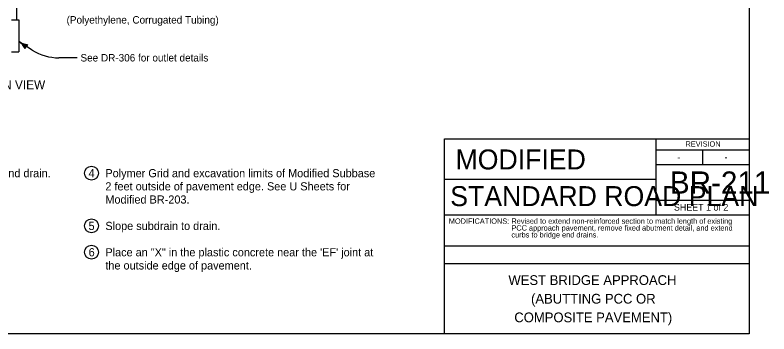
# Model space of a CAD drawing. Extents: x 5546 to 81668, y 3174 to 15999.
# Drawn here: x 22411 to 24112, y 7924 to 8643 of the extents above; entities that cross this region are included whole.
import ezdxf

# ---------------------------------------------------------------- set-up
doc = ezdxf.new("R2010")
doc.units = 0
for name, color, linetype in [('Level 61', 7, 'Continuous'), ('PS_BOLT', 7, 'Continuous'), ('PS_CONST', 7, 'Continuous'), ('PS_DIM', 7, 'Continuous'), ('tdCoLegendTitle', 7, 'Continuous'), ('tdCoShieldUsRte', 7, 'Continuous')]:
    doc.layers.add(name, color=color, linetype=linetype)

msp = doc.modelspace()

# ---------------------------------------------------------------- linework, layer by layer
at = {"layer": 'Level 61'}
msp.add_lwpolyline([(20932.5, 9944), (24067.5, 9944), (24067.5, 7924), (20932.5, 7924)], close=True, dxfattribs=at)
at = {"layer": 'PS_BOLT'}
for p, q in [((22449.4, 8563.7), (22418.8, 8582.9)), ((22551, 8546.5), (22509.4, 8546.5))]:
    msp.add_line(p, q, dxfattribs=at)
msp.add_arc((22509.4, 8659.5), 113.1, 237.9168, 270, dxfattribs=at)
at = {"layer": 'PS_DIM'}
for p, q in [((22413.7, 8747.8), (22413.7, 8632.1)), ((22402.4, 8632.1), (22418.8, 8632.1)), ((22418.8, 8632.1), (22418.8, 8559.7)), ((22418.8, 8582.9), (22435.6, 8572.4)), ((22402.4, 8559.7), (22418.8, 8559.7))]:
    msp.add_line(p, q, dxfattribs=at)
msp.add_lwpolyline([(22437.2, 8575.7), (22434.6, 8573), (22433.3, 8569.4), (22430.6, 8573.6), (22425.5, 8578.6), (22432.9, 8576.1), (22436.4, 8575.6), (22434, 8573.3), (22433, 8571.2), (22431.3, 8573.9), (22428.5, 8576.8), (22432.6, 8575.6), (22434.9, 8575.1), (22432.9, 8572.6), (22431.1, 8575.2), (22433.4, 8574.6), (22432.8, 8573.7), (22432.1, 8574.5)], dxfattribs=at)
for centre in [(22582.9, 8286.4), (22582.9, 8167.5), (22582.9, 8108.1)]:
    msp.add_circle(centre, 15.7, dxfattribs=at)
for centre, radius, start, end in [((22395.6, 8545.9), 43.7, 29.8434, 57.9159), ((22442, 8619.9), 43.7, 237.9159, 265.9884), ((22449.9, 8563.4), 16.9, 130.1825, 165.6492)]:
    msp.add_arc(centre, radius, start, end, dxfattribs=at)
at = {"layer": 'tdCoLegendTitle'}
for p, q in [((23856.6, 8364), (23856.6, 8272.7)), ((23856.6, 8339.1), (24067.5, 8339.1)), ((23962.1, 8339.1), (23962.1, 8305.9)), ((23856.6, 8305.9), (24067.5, 8305.9)), ((23379.5, 8272.7), (23856.6, 8272.7)), ((23856.6, 8272.7), (23856.6, 8192.7)), ((24067.5, 8224.9), (23856.6, 8224.9)), ((23379.5, 8192.7), (24067.5, 8192.7)), ((23379.5, 8122.7), (24067.5, 8122.7)), ((23379.5, 8082.7), (24067.5, 8082.7)), ((23379.5, 8082.7), (24067.5, 8082.7))]:
    msp.add_line(p, q, dxfattribs=at)
msp.add_lwpolyline([(23379.5, 8364), (24067.5, 8364), (24067.5, 7924), (23379.5, 7924)], close=True, dxfattribs=at)

# ---------------------------------------------------------------- texts
at = {"layer": 'PS_BOLT'}
for s, height, p in [('(Polyethylene, Corrugated Tubing)', 16.8, (22526.8, 8623.6)), ('See DR-306 for outlet details', 16.8, (22558.2, 8538.1)), ('Continue 4 inch Sloped Curb to edge of the bridge end drain.', 18.375, (21828.4, 8277.2)), ('4', 18.4, (22576.4, 8277.2)), ('Polymer Grid and excavation limits of Modified Subbase', 18.375, (22614.4, 8277.2)), ('2 feet outside of pavement edge. See U Sheets for', 18.375, (22614.4, 8247.5)), ('Modified BR-203.', 18.375, (22614.4, 8217.8)), ('5', 18.4, (22576.4, 8158.3)), ('Slope subdrain to drain.', 18.375, (22614.4, 8158.3)), ('6', 18.4, (22576.6, 8098.9)), ('Place an "X" in the plastic concrete near the \'EF\' joint at', 18.375, (22614.4, 8098.9)), ('the outside edge of pavement.', 18.375, (22614.4, 8069.2))]:
    msp.add_text(s, height=height, dxfattribs=at).set_placement(p)
at = {"layer": 'PS_CONST'}
msp.add_text('PLAN VIEW', height=20, dxfattribs=at).set_placement((22333, 8475.6))
at = {"layer": 'tdCoLegendTitle'}
for s, height, p in [('REVISION', 12, (23923.6, 8346.2)), ('-', 15, (23905.1, 8314.7)), ('-', 15, (24011.6, 8315.1)), ('BR-211', 50, (23888.4, 8240.2)), ('STANDARD ROAD PLAN', 45.001, (23392.6, 8212.1)), ('SHEET 1 of 2', 15, (23897.6, 8202)), ('Revised to extend non-reinforced section to match length of existing ', 12, (23530.8, 8172.4)), ('PCC approach pavement, remove fixed abutment detail, and extend ', 12, (23530.8, 8156.9)), ('curbs to bridge end drains.', 12, (23530.8, 8141.4)), ('WEST BRIDGE APPROACH', 22, (23524, 8034.3)), ('(ABUTTING PCC OR', 22, (23575, 7992.3)), ('COMPOSITE PAVEMENT)', 22, (23537.3, 7950.3))]:
    msp.add_text(s, height=height, dxfattribs=at).set_placement(p)
at = {"layer": 'tdCoShieldUsRte'}
for s, height, p in [('MODIFIED', 45, (23404.6, 8294.8)), ('MODIFICATIONS:', 12, (23389.5, 8172.3))]:
    msp.add_text(s, height=height, dxfattribs=at).set_placement(p)

doc.saveas('drawing.dxf')
